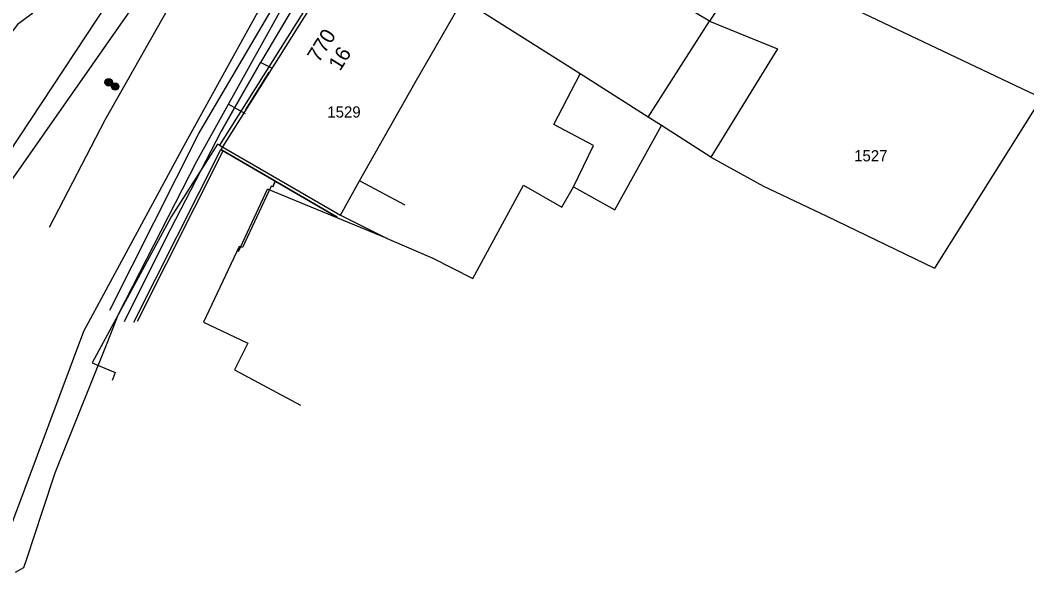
# Model space of a CAD drawing. Extents: x -601580 to 4, y -1204314 to 4.
# Drawn here: x -599729.1 to -599661.7, y -1204216.2 to -1204177.7 of the extents above; entities that cross this region are included whole.
import ezdxf

# ---------------------------------------------------------------- set-up
doc = ezdxf.new("R2010")
doc.units = 0
for name, color, linetype in [('00-INNOGY-NTL', 7, 'Continuous'), ('00-KN-HRANICE PARCEL', 7, 'Continuous'), ('00-KN-PARC. CISLA', 7, 'Continuous'), ('00-KN-VNITRNI KRESBA', 7, 'Continuous'), ('00-POLOHOPIS', 7, 'Continuous'), ('00-SITE KOM. KABEL', 7, 'Continuous'), ('00-VAK-VODA-RAD IGIS', 7, 'Continuous'), ('Vrstva 25', 7, 'Continuous')]:
    doc.layers.add(name, color=color, linetype=linetype)

# ---------------------------------------------------------------- blocks, each defined once
blk = doc.blocks.new('6.01A_950')
at = {"layer": 'Vrstva 25'}
for radius in [0.25, 0.2, 0.15, 0.1, 0.05]:
    blk.add_circle((0, 0), radius, dxfattribs=at)
blk = doc.blocks.new('6.01A_952')
at = {"layer": 'Vrstva 25'}
for radius in [0.25, 0.2, 0.15, 0.1, 0.05]:
    blk.add_circle((0, 0), radius, dxfattribs=at)

msp = doc.modelspace()

# ---------------------------------------------------------------- linework, layer by layer
at = {"layer": '00-INNOGY-NTL'}
msp.add_line((-599715.16, -1204183.286), (-599714.05, -1204183.906), dxfattribs=at)
msp.add_lwpolyline([(-599729.43, -1204214.606), (-599728.86, -1204214.286), (-599728.65, -1204213.636), (-599727.61, -1204210.506), (-599726.77, -1204207.946), (-599726.34, -1204206.886), (-599723.29, -1204199.266), (-599722.52, -1204197.336), (-599717.28, -1204187.096), (-599715.16, -1204183.286), (-599711.61, -1204176.906), (-599705.5, -1204167.326), (-599698.88, -1204157.776), (-599696.49, -1204154.446), (-599692.24, -1204148.516), (-599690.49, -1204145.796), (-599689.94, -1204145.046), (-599681.46, -1204131.816), (-599680.08, -1204129.676), (-599676.05, -1204123.926), (-599673.73, -1204120.616), (-599671.11, -1204116.896), (-599670.55, -1204116.026), (-599666.85, -1204110.336)], dxfattribs=at)
at = {"layer": '00-KN-HRANICE PARCEL'}
for p, q in [((-599706.839, -1204171.846), (-599715.759, -1204186.016)), ((-599679.679, -1204173.826), (-599660.709, -1204182.846)), ((-599660.709, -1204182.846), (-599667.879, -1204194.246)), ((-599689.299, -1204190.346), (-599686.169, -1204184.716)), ((-599682.859, -1204186.826), (-599686.169, -1204184.716))]:
    msp.add_line(p, q, dxfattribs=at)
for points in [[(-599686.169, -1204184.716), (-599687.069, -1204184.146), (-599691.609, -1204181.256), (-599699.459, -1204176.266), (-599699.829, -1204176.056), (-599706.839, -1204171.846)], [(-599680.249, -1204173.606), (-599682.949, -1204177.726), (-599678.389, -1204179.586), (-599682.859, -1204186.826)], [(-599715.759, -1204186.016), (-599715.899, -1204185.946), (-599718.999, -1204190.816), (-599724.289, -1204200.586), (-599722.759, -1204201.226), (-599722.959, -1204201.766)], [(-599715.759, -1204186.016), (-599707.669, -1204190.696), (-599704.539, -1204192.256), (-599701.469, -1204193.586), (-599698.799, -1204194.946)], [(-599682.859, -1204186.826), (-599679.339, -1204188.776), (-599675.089, -1204190.776), (-599667.879, -1204194.246)], [(-599698.799, -1204194.946), (-599695.409, -1204188.696), (-599692.839, -1204190.176), (-599692.069, -1204188.816), (-599689.299, -1204190.346)]]:
    msp.add_lwpolyline(points, dxfattribs=at)
at = {"layer": '00-KN-VNITRNI KRESBA'}
for p, q in [((-599702.659, -1204181.826), (-599699.459, -1204176.266)), ((-599682.949, -1204177.726), (-599685.429, -1204176.236)), ((-599687.069, -1204184.146), (-599682.949, -1204177.726)), ((-599706.379, -1204188.406), (-599702.659, -1204181.826)), ((-599693.379, -1204184.636), (-599691.609, -1204181.256)), ((-599690.719, -1204186.046), (-599693.379, -1204184.636)), ((-599692.069, -1204188.816), (-599690.719, -1204186.046)), ((-599707.669, -1204190.696), (-599706.379, -1204188.406)), ((-599703.329, -1204190.046), (-599706.379, -1204188.406)), ((-599714.499, -1204193.126), (-599712.549, -1204188.956)), ((-599704.539, -1204192.256), (-599712.549, -1204188.956))]:
    msp.add_line(p, q, dxfattribs=at)
at = {"layer": '00-POLOHOPIS'}
for p, q in [((-599730.792, -1204189.94), (-599705.854, -1204154.336)), ((-599723.422, -1204184.333), (-599717.186, -1204173.293)), ((-599717.145, -1204185.245), (-599710.537, -1204173.99)), ((-599742.837, -1204206.102), (-599723.21, -1204176.467)), ((-599714.007, -1204183.644), (-599712.437, -1204181.146)), ((-599727.152, -1204191.501), (-599723.422, -1204184.333)), ((-599723.108, -1204197.053), (-599717.145, -1204185.245)), ((-599721.497, -1204197.874), (-599715.684, -1204186.311)), ((-599721.253, -1204197.79), (-599715.528, -1204186.402)), ((-599707.877, -1204190.842), (-599715.684, -1204186.311)), ((-599712.193, -1204188.799), (-599712.036, -1204188.428)), ((-599712.193, -1204188.799), (-599712.307, -1204188.761))]:
    msp.add_line(p, q, dxfattribs=at)
for points in [[(-599702.086, -1204174.011), (-599706.6, -1204171.861), (-599715.684, -1204186.311), (-599715.684, -1204186.311), (-599707.877, -1204190.842)], [(-599707.877, -1204190.842), (-599712.036, -1204188.428), (-599712.193, -1204188.799), (-599712.307, -1204188.761), (-599714.221, -1204192.874), (-599714.458, -1204192.794), (-599716.845, -1204197.858), (-599713.872, -1204199.26), (-599714.749, -1204201.046), (-599710.343, -1204203.41)]]:
    msp.add_lwpolyline(points, dxfattribs=at)
at = {"layer": '00-SITE KOM. KABEL'}
for points in [[(-599701.649, -1204162.876), (-599705.329, -1204168.196), (-599707.489, -1204171.696), (-599710.699, -1204176.576), (-599713.009, -1204180.486)], [(-599722.399, -1204168.556), (-599726.139, -1204173.656), (-599728.359, -1204177.246), (-599729.299, -1204177.946), (-599730.609, -1204179.636), (-599731.249, -1204180.876), (-599735.409, -1204186.626), (-599737.249, -1204189.686), (-599740.519, -1204195.946)], [(-599722.129, -1204197.816), (-599719.349, -1204192.276), (-599715.659, -1204185.106), (-599714.789, -1204183.566), (-599713.009, -1204180.486)], [(-599713.009, -1204180.486), (-599714.789, -1204183.566)], [(-599712.269, -1204180.876), (-599713.009, -1204180.486)], [(-599714.789, -1204183.566), (-599715.659, -1204185.106)]]:
    msp.add_lwpolyline(points, dxfattribs=at)
at = {"layer": '00-VAK-VODA-RAD IGIS'}
msp.add_lwpolyline([(-599663.464, -1204100.29), (-599666.159, -1204104.046), (-599667.489, -1204106.926), (-599668.449, -1204108.516), (-599680.109, -1204126.116), (-599689.249, -1204139.906), (-599698.389, -1204153.706), (-599700.579, -1204155.896), (-599707.429, -1204166.866), (-599710.479, -1204172.166), (-599714.109, -1204178.746), (-599718.152, -1204186.058), (-599724.869, -1204198.496), (-599733.519, -1204221.536), (-599739.97, -1204237.6), (-599742.235, -1204243.238), (-599747.709, -1204252.896), (-599757.019, -1204268.226), (-599762.359, -1204276.456), (-599765.698, -1204280.085), (-599766.059, -1204280.726)], dxfattribs=at)

# ---------------------------------------------------------------- block references
at = {"layer": '00-POLOHOPIS', "rotation": -90.00000000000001}
for name, p in [('6.01A_952', (-599723.185, -1204181.815)), ('6.01A_950', (-599722.75, -1204182.094))]:
    msp.add_blockref(name, p, dxfattribs=at)

# ---------------------------------------------------------------- texts
at = {"layer": '00-KN-PARC. CISLA'}
for s, p in [('1529', (-599708.545, -1204184.176)), ('1527', (-599673.265, -1204187.106))]:
    msp.add_text(s, height=0.75, dxfattribs=at).set_placement(p)
at = {"layer": '00-POLOHOPIS'}
for s, p in [('770', (-599709.111, -1204180.552)), ('16', (-599707.691, -1204181.111))]:
    msp.add_text(s, height=1, rotation=57.84446, dxfattribs=at).set_placement(p)

doc.saveas('drawing.dxf')
